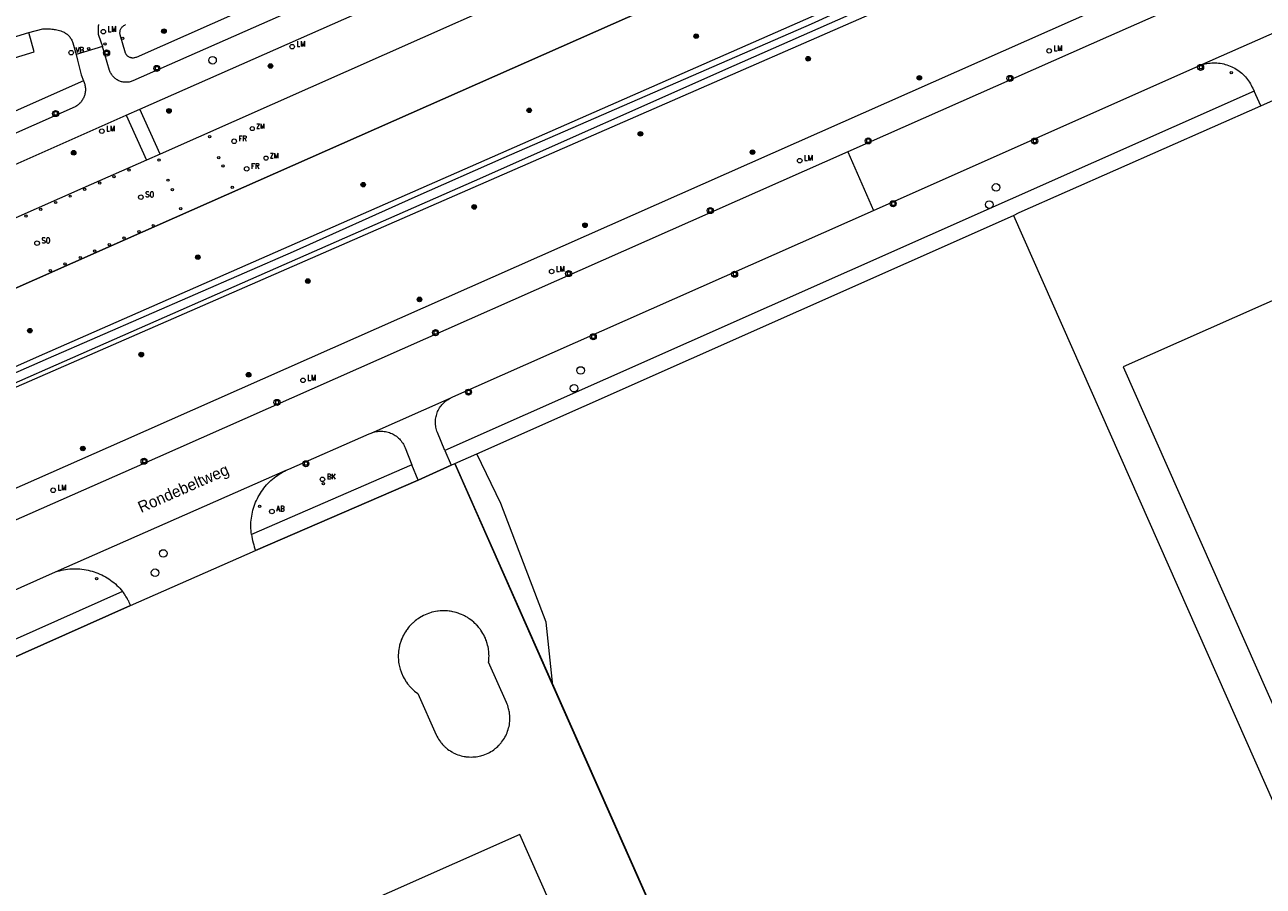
# Model space of a CAD drawing. Header units: metres. Extents: x 138165 to 154469, y 480134 to 494189.
# Tile 615 of 656: x 147227 to 147363, y 486645 to 486740. Entities that reach past the tile are written whole.
import ezdxf

# ---------------------------------------------------------------- set-up
doc = ezdxf.new("R2010")
doc.units = ezdxf.units.M
doc.header["$LTSCALE"] = 0.001
doc.header["$MEASUREMENT"] = 0
for name, color, linetype, lineweight in [('Level 5', 7, 'Continuous', 0), ('TOP-L-terrein schutting raster hek leuning', 7, 'Continuous', 0), ('TOP-L-topo objecten punt', 7, 'Continuous', 0), ('TOP-L-topo objecten vlak', 7, 'Continuous', 0), ('TOP-T-topo huisnummering naamgeving', 7, 'Continuous', 0)]:
    doc.layers.add(name, color=color, linetype=linetype, lineweight=lineweight)
doc.styles.add('Style-INTL_ISO', font='INTL_ISO.shx')
doc.styles.add('Style-STANDARD', font='STANDARD.shx')

# ---------------------------------------------------------------- blocks, each defined once
blk = doc.blocks.new('24')
at = {"layer": 'TOP-L-topo objecten punt', "color": 7, "linetype": 'Continuous', "lineweight": 0}
for radius in [0.025, 0.0182, 0.0115, 0.005]:
    blk.add_circle((0, 0), radius, dxfattribs=at)
blk = doc.blocks.new('39')
at = {"layer": 'TOP-L-topo objecten punt', "color": 7, "linetype": 'Continuous', "lineweight": 0}
for p, q in [((0.0175, 0.0175), (-0.0175, 0.0175)), ((-0.0175, 0.0175), (-0.0175, -0.0175)), ((0.0175, 0.0175), (0.0175, -0.0175)), ((0.0175, -0.0175), (-0.0175, -0.0175))]:
    blk.add_line(p, q, dxfattribs=at)
blk.add_circle((0, 0), 0.0332, dxfattribs=at)
blk = doc.blocks.new('*U13')
at = {"layer": 'Level 5', "color": 7, "linetype": 'Continuous', "lineweight": 0}
blk.add_circle((0, 0), 0.0415, dxfattribs=at)
blk = doc.blocks.new('150')
at = {"layer": 'Level 5', "color": 7, "linetype": 'Continuous', "lineweight": 0}
blk.add_blockref('*U13', (0, 0), dxfattribs=at)
blk = doc.blocks.new('72')
at = {"layer": 'TOP-L-topo objecten punt', "color": 7, "linetype": 'Continuous', "lineweight": 0}
blk.add_circle((0, 0), 0.025, dxfattribs=at)
at = {"layer": 'TOP-L-topo objecten punt', "color": 7, "linetype": 'Continuous', "lineweight": 0, "style": 'Style-STANDARD'}
blk.add_text('BK', height=0.06, dxfattribs=at).set_placement((0.0483, 0))
blk = doc.blocks.new('10')
at = {"layer": 'TOP-L-topo objecten punt', "linetype": 'Continuous', "lineweight": 0}
blk.add_circle((0, 0), 0.0125, dxfattribs=at)
blk = doc.blocks.new('16')
at = {"layer": 'TOP-L-topo objecten punt', "color": 7, "linetype": 'Continuous', "lineweight": 0}
blk.add_circle((0, 0), 0.025, dxfattribs=at)
at = {"layer": 'TOP-L-topo objecten punt', "color": 7, "linetype": 'Continuous', "lineweight": 0, "style": 'Style-STANDARD'}
blk.add_text('LM', height=0.06, dxfattribs=at).set_placement((0.0483, 0))
blk = doc.blocks.new('11')
at = {"layer": 'TOP-L-topo objecten punt', "color": 7, "linetype": 'Continuous', "lineweight": 0}
blk.add_circle((0, 0), 0.025, dxfattribs=at)
at = {"layer": 'TOP-L-topo objecten punt', "color": 7, "linetype": 'Continuous', "lineweight": 0, "style": 'Style-STANDARD'}
blk.add_text('AB', height=0.06, dxfattribs=at).set_placement((0.0483, 0))
blk = doc.blocks.new('304')
at = {"layer": 'TOP-L-topo objecten punt', "color": 7, "linetype": 'Continuous', "lineweight": 0}
blk.add_circle((0, 0), 0.0225, dxfattribs=at)
at = {"layer": 'TOP-L-topo objecten punt', "color": 7, "linetype": 'Continuous', "lineweight": 0, "style": 'Style-STANDARD'}
blk.add_text('ZM', height=0.054, dxfattribs=at).set_placement((0.043, 0))
blk = doc.blocks.new('306')
at = {"layer": 'TOP-L-topo objecten punt', "color": 7, "linetype": 'Continuous', "lineweight": 0}
blk.add_circle((0, 0), 0.025, dxfattribs=at)
at = {"layer": 'TOP-L-topo objecten punt', "color": 7, "linetype": 'Continuous', "lineweight": 0, "style": 'Style-STANDARD'}
blk.add_text('FR', height=0.06, dxfattribs=at).set_placement((0.0483, 0))
blk = doc.blocks.new('129')
at = {"layer": 'TOP-L-topo objecten punt', "color": 7, "linetype": 'Continuous', "lineweight": 0}
blk.add_circle((0, 0), 0.025, dxfattribs=at)
at = {"layer": 'TOP-L-topo objecten punt', "color": 7, "linetype": 'Continuous', "lineweight": 0, "style": 'Style-STANDARD'}
blk.add_text('SO', height=0.06, dxfattribs=at).set_placement((0.0483, 0))
blk = doc.blocks.new('14')
at = {"layer": 'TOP-L-topo objecten punt', "color": 7, "linetype": 'Continuous', "lineweight": 0}
blk.add_circle((0, 0), 0.025, dxfattribs=at)
at = {"layer": 'TOP-L-topo objecten punt', "color": 7, "linetype": 'Continuous', "lineweight": 0, "style": 'Style-STANDARD'}
blk.add_text('VB', height=0.06, dxfattribs=at).set_placement((0.0483, 0))

msp = doc.modelspace()

# ---------------------------------------------------------------- linework, layer by layer
at = {"layer": 'TOP-L-terrein schutting raster hek leuning', "flags": 128}
for points in [[(147335.92, 486718.64), (147336.55, 486718.98), (147363.11, 486730.69)], [(147274.58, 486691.41), (147347.49, 486526.88), (147322.02, 486515.59), (147259.9, 486488.07), (147211.49, 486466.63)], [(147274.18, 486691.23), (147270.54, 486689.6), (147252.69, 486681.85)], [(147238.97, 486675.83), (147170.25, 486645.18)]]:
    msp.add_lwpolyline(points, dxfattribs=at)
at = {"layer": 'TOP-L-topo objecten vlak', "flags": 128}
for points in [[(147459.74, 486805.03), (147339.35, 486751.71), (147228.59, 486703.06), (147162.64, 486673.7), (147157.49, 486671.9), (147151.68, 486668.53), (147141.92, 486663.99), (147134.83, 486660.81), (147134.2, 486660.55), (147134.27, 486660.16), (147134.53, 486660), (147135.03, 486659.96), (147136.37, 486660.39), (147138.3, 486661.16), (147141.49, 486662.68), (147146.25, 486664.48), (147151.32, 486666.88), (147153.32, 486668.11), (147155.26, 486669.47), (147158.91, 486671.26), (147164.41, 486672.8), (147349.23, 486753.43), (147462.74, 486803.5)], [(147405.43, 486767.8), (147345.07, 486741.2), (147238.08, 486693.86), (147200.58, 486677.33), (147168.65, 486663), (147166.08, 486661.82)], [(147379.92, 486768.76), (147347.21, 486754.45), (147343.7, 486753.03), (147324.06, 486744.39), (147313.71, 486739.66), (147279.97, 486724.96), (147270.2, 486720.67), (147256.81, 486714.64), (147229.9, 486702.94), (147217.14, 486697.35)], [(147220.37, 486697.67), (147253.99, 486712.47), (147276.73, 486722.46), (147305.25, 486735.09), (147327.1, 486744.75), (147348.43, 486754.19), (147373.7, 486765.2)], [(147491.51, 486742.77), (147490.9, 486742.49), (147489.65, 486745.32), (147496.32, 486748.27), (147491.79, 486758.51), (147487.26, 486756.51), (147483.37, 486765.28), (147459.05, 486754.51), (147457.73, 486757.49), (147460.22, 486758.29), (147460.13, 486758.57), (147393.07, 486738.4), (147393.15, 486738.11), (147394.21, 486738.41), (147400.11, 486725.11), (147347.99, 486702.02), (147396.61, 486592.31)], [(147406.71, 486764.89), (147346.36, 486738.29), (147317.76, 486725.64)], [(147239.99, 486730.32), (147273.6, 486745.18), (147292.22, 486753.41), (147305.76, 486759.51)], [(147125.97, 486668.67), (147127.25, 486666.22), (147144.73, 486674.35), (147168.18, 486684.91), (147236.52, 486715.16), (147317.64, 486751.07), (147315.15, 486757.72)], [(147280.66, 486754.22), (147239.58, 486736), (147239.54, 486735.98), (147239.5, 486735.97), (147239.41, 486735.94), (147239.36, 486735.94), (147239.27, 486735.93), (147239.18, 486735.93), (147239.14, 486735.93), (147239.09, 486735.94), (147239.01, 486735.95), (147238.96, 486735.97), (147238.92, 486735.98), (147238.87, 486736), (147238.83, 486736.02), (147238.76, 486736.06), (147238.72, 486736.08), (147238.68, 486736.11), (147238.65, 486736.14), (147238.61, 486736.17), (147238.55, 486736.23), (147238.52, 486736.27), (147238.49, 486736.31), (147238.47, 486736.35), (147238.45, 486736.38), (147238.4, 486736.47), (147237.83, 486738.46), (147237.81, 486738.54), (147237.8, 486738.63), (147237.8, 486738.72), (147237.81, 486738.8), (147237.82, 486738.89), (147237.84, 486738.97), (147237.87, 486739.06), (147237.9, 486739.13), (147237.95, 486739.21), (147238, 486739.28), (147238.05, 486739.34), (147238.11, 486739.4), (147238.18, 486739.46), (147238.24, 486739.51), (147238.32, 486739.55), (147238.4, 486739.59)], [(147307.93, 486754.52), (147242.22, 486725.39)], [(147280.68, 486751.71), (147239.21, 486733.41), (147239.12, 486733.37), (147239.03, 486733.34), (147238.93, 486733.31), (147238.83, 486733.29), (147238.74, 486733.28), (147238.64, 486733.26), (147238.54, 486733.26), (147238.44, 486733.26), (147238.35, 486733.26), (147238.25, 486733.27), (147238.15, 486733.28), (147238.05, 486733.3), (147237.96, 486733.33), (147237.86, 486733.36), (147237.77, 486733.39), (147237.68, 486733.43), (147237.59, 486733.47), (147237.51, 486733.52), (147237.42, 486733.57), (147237.35, 486733.63), (147237.27, 486733.69), (147237.19, 486733.76), (147237.12, 486733.82), (147237.06, 486733.9), (147236.99, 486733.97), (147236.93, 486734.05), (147236.88, 486734.13), (147236.83, 486734.22), (147236.78, 486734.3), (147236.74, 486734.39), (147236.7, 486734.48), (147236.67, 486734.57), (147235.88, 486737.21)], [(147317.64, 486751.07), (147236.52, 486715.16), (147168.18, 486684.91)], [(147356.61, 486735.2), (147370.15, 486741.17)], [(147227.8, 486738.72), (147229.33, 486739.14), (147229.47, 486739.15), (147229.75, 486739.15), (147229.89, 486739.15), (147230.04, 486739.14), (147230.19, 486739.13), (147230.31, 486739.11), (147230.46, 486739.09), (147230.58, 486739.07), (147230.73, 486739.05), (147230.87, 486739.02), (147231.02, 486738.98), (147231.16, 486738.94), (147231.3, 486738.9), (147231.44, 486738.85), (147231.56, 486738.81), (147231.66, 486738.76), (147231.75, 486738.71), (147231.83, 486738.66), (147231.92, 486738.6), (147231.99, 486738.54), (147232.08, 486738.47), (147232.15, 486738.4), (147232.23, 486738.32), (147232.29, 486738.24), (147232.35, 486738.16), (147232.41, 486738.08), (147232.46, 486737.98), (147232.52, 486737.88), (147232.56, 486737.79), (147232.59, 486737.69), (147232.63, 486737.6), (147232.98, 486736.32)], [(147235.46, 486739.61), (147235.44, 486739.53), (147235.42, 486739.43), (147235.41, 486739.33), (147235.4, 486739.23), (147235.39, 486739.13), (147235.39, 486739.04), (147235.39, 486738.94), (147235.39, 486738.84), (147235.4, 486738.74), (147235.41, 486738.64), (147235.42, 486738.53), (147235.44, 486738.45), (147235.88, 486737.21)], [(147184.81, 486725.59), (147185.47, 486723.51), (147228.39, 486736.61), (147227.8, 486738.72)], [(147184.81, 486725.59), (147227.8, 486738.72)], [(147235.88, 486737.21), (147232.98, 486736.32)], [(147232.98, 486736.32), (147233.14, 486735.7), (147233.54, 486734.07), (147233.79, 486733.42)], [(147320.55, 486719.2), (147356.61, 486735.2)], [(147356.61, 486735.2), (147356.79, 486735.25), (147356.98, 486735.29), (147357.16, 486735.33), (147357.34, 486735.36), (147357.53, 486735.38), (147357.72, 486735.39), (147357.9, 486735.4), (147358.09, 486735.4), (147358.28, 486735.39), (147358.47, 486735.37), (147358.65, 486735.35), (147358.84, 486735.32), (147359.02, 486735.28), (147359.2, 486735.23), (147359.38, 486735.18), (147359.56, 486735.12), (147359.73, 486735.05), (147359.9, 486734.97), (147360.07, 486734.89), (147360.24, 486734.8), (147360.4, 486734.71), (147360.56, 486734.6), (147360.71, 486734.5), (147360.86, 486734.38), (147361, 486734.26), (147361.14, 486734.14), (147361.27, 486734), (147361.4, 486733.87), (147361.52, 486733.72), (147361.64, 486733.58), (147361.75, 486733.43), (147361.86, 486733.27), (147361.95, 486733.11), (147362.05, 486732.95), (147362.13, 486732.78), (147362.21, 486732.61), (147362.36, 486732.28)], [(147233.79, 486733.42), (147233.83, 486733.34), (147233.87, 486733.24), (147233.9, 486733.14), (147233.93, 486733.04), (147233.96, 486732.94), (147233.98, 486732.84), (147233.99, 486732.73), (147234, 486732.63), (147234.01, 486732.52), (147234.01, 486732.42), (147234, 486732.31), (147233.99, 486732.21), (147233.98, 486732.1), (147233.96, 486732), (147233.93, 486731.9), (147233.9, 486731.81), (147233.87, 486731.72), (147233.83, 486731.63), (147233.79, 486731.53), (147233.74, 486731.44), (147233.69, 486731.34), (147233.63, 486731.26), (147233.57, 486731.17), (147233.51, 486731.09), (147233.45, 486731.02), (147233.37, 486730.94), (147233.3, 486730.87), (147233.22, 486730.8), (147233.13, 486730.74), (147233.05, 486730.68), (147232.96, 486730.62), (147232.87, 486730.57), (147172.85, 486703.95)], [(147233.79, 486733.42), (147173.11, 486706.49)], [(147362.36, 486732.28), (147273.49, 486692.84)], [(147363.11, 486730.69), (147362.36, 486732.28)], [(147363.11, 486730.69), (147368.77, 486733.19)], [(147108.98, 486675.29), (147111.48, 486676.18), (147125.09, 486680.51), (147139.4, 486686.09), (147150.19, 486690.49), (147174.19, 486701.12), (147238.5, 486729.66)], [(147238.5, 486729.66), (147239.99, 486730.32)], [(147238.5, 486729.66), (147240.72, 486724.73)], [(147242.22, 486725.39), (147239.99, 486730.32)], [(147335.92, 486718.64), (147336.55, 486718.98), (147363.11, 486730.69)], [(147317.76, 486725.64), (147239.36, 486690.95), (147201.87, 486674.43), (147169.96, 486660.1), (147167.39, 486658.93)], [(147317.76, 486725.64), (147320.55, 486719.2)], [(147240.72, 486724.73), (147233.73, 486721.63), (147165.08, 486691.28), (147141.8, 486680.72), (147124.22, 486672.63), (147125.21, 486670.27)], [(147242.22, 486725.39), (147240.72, 486724.73)], [(147274.08, 486698.59), (147274.37, 486698.72), (147320.55, 486719.2)], [(147277, 486692.48), (147335.92, 486718.64)], [(147335.92, 486718.64), (147409.28, 486553.09)], [(147265.38, 486694.76), (147274.08, 486698.59)], [(147273.49, 486692.84), (147272.67, 486694.82), (147272.62, 486694.96), (147272.58, 486695.1), (147272.54, 486695.24), (147272.51, 486695.39), (147272.48, 486695.53), (147272.46, 486695.68), (147272.45, 486695.82), (147272.45, 486695.97), (147272.46, 486696.12), (147272.47, 486696.27), (147272.49, 486696.41), (147272.52, 486696.56), (147272.55, 486696.7), (147272.59, 486696.84), (147272.64, 486696.98), (147272.69, 486697.12), (147272.76, 486697.25), (147272.82, 486697.38), (147272.9, 486697.51), (147272.98, 486697.63), (147273.07, 486697.75), (147273.16, 486697.87), (147273.26, 486697.98), (147273.36, 486698.08), (147273.47, 486698.18), (147273.58, 486698.28), (147273.7, 486698.36), (147273.83, 486698.45), (147273.95, 486698.52), (147274.08, 486698.59)], [(147256.07, 486690.67), (147256.35, 486690.79), (147265.18, 486694.68), (147265.38, 486694.76)], [(147265.38, 486694.76), (147265.52, 486694.81), (147265.65, 486694.86), (147265.8, 486694.89), (147265.94, 486694.92), (147266.09, 486694.94), (147266.23, 486694.96), (147266.38, 486694.97), (147266.52, 486694.96), (147266.67, 486694.96), (147266.82, 486694.94), (147266.96, 486694.92), (147267.1, 486694.89), (147267.25, 486694.85), (147267.39, 486694.81), (147267.52, 486694.75), (147267.66, 486694.7), (147267.79, 486694.63), (147267.92, 486694.56), (147268.04, 486694.48), (147268.16, 486694.4), (147268.27, 486694.31), (147268.39, 486694.21), (147268.49, 486694.11), (147268.59, 486694), (147268.68, 486693.89), (147268.77, 486693.77), (147268.86, 486693.65), (147268.93, 486693.53), (147269, 486693.4), (147269.07, 486693.27), (147269.12, 486693.13), (147269.86, 486691.26)], [(147273.49, 486692.84), (147274.18, 486691.23)], [(147274.58, 486691.41), (147277, 486692.48)], [(147285.36, 486667.06), (147284.6, 486674), (147279.64, 486687.03), (147277, 486692.48)], [(147230.73, 486679.52), (147256.07, 486690.67)], [(147252.25, 486683.61), (147252.22, 486683.83), (147252.2, 486684.06), (147252.19, 486684.28), (147252.18, 486684.51), (147252.18, 486684.74), (147252.19, 486684.96), (147252.21, 486685.19), (147252.24, 486685.41), (147252.27, 486685.64), (147252.31, 486685.86), (147252.36, 486686.08), (147252.41, 486686.3), (147252.47, 486686.52), (147252.54, 486686.73), (147252.62, 486686.95), (147252.7, 486687.16), (147252.79, 486687.37), (147252.89, 486687.57), (147252.99, 486687.77), (147253.11, 486687.97), (147253.22, 486688.16), (147253.35, 486688.35), (147253.48, 486688.54), (147253.61, 486688.72), (147253.76, 486688.89), (147253.9, 486689.06), (147254.06, 486689.23), (147254.22, 486689.39), (147254.38, 486689.55), (147254.55, 486689.7), (147254.73, 486689.84), (147254.91, 486689.98), (147255.09, 486690.11), (147255.28, 486690.23), (147255.47, 486690.35), (147255.67, 486690.47), (147255.87, 486690.57), (147256.07, 486690.67)], [(147269.86, 486691.26), (147252.25, 486683.61)], [(147270.54, 486689.6), (147269.86, 486691.26)], [(147270.54, 486689.6), (147274.18, 486691.23)], [(147274.18, 486691.23), (147274.58, 486691.41)], [(147285.36, 486667.06), (147274.58, 486691.41)], [(147252.69, 486681.85), (147270.54, 486689.6)], [(147252.25, 486683.61), (147252.28, 486683.4), (147252.33, 486683.16), (147252.37, 486682.95), (147252.42, 486682.72), (147252.49, 486682.49), (147252.55, 486682.28), (147252.62, 486682.06), (147252.69, 486681.85)], [(147238.97, 486675.83), (147252.69, 486681.85)], [(147172.49, 486653.55), (147230.73, 486679.52)], [(147230.73, 486679.52), (147230.95, 486679.59), (147231.17, 486679.65), (147231.39, 486679.7), (147231.61, 486679.75), (147231.83, 486679.78), (147232.05, 486679.81), (147232.28, 486679.84), (147232.51, 486679.85), (147232.73, 486679.86), (147232.96, 486679.86), (147233.18, 486679.85), (147233.41, 486679.84), (147233.63, 486679.81), (147233.86, 486679.78), (147234.08, 486679.75), (147234.3, 486679.7), (147234.52, 486679.65), (147234.74, 486679.59), (147234.96, 486679.52), (147235.17, 486679.45), (147235.38, 486679.37), (147235.59, 486679.28), (147235.8, 486679.18), (147236, 486679.08), (147236.2, 486678.97), (147236.39, 486678.86), (147236.58, 486678.74), (147236.77, 486678.61), (147236.95, 486678.47), (147237.13, 486678.34), (147237.3, 486678.19), (147237.47, 486678.04), (147237.63, 486677.88), (147237.79, 486677.72), (147237.94, 486677.55), (147238.08, 486677.38)], [(147238.08, 486677.38), (147171.4, 486647.65), (147169.58, 486646.84)], [(147238.97, 486675.83), (147238.92, 486675.94), (147238.82, 486676.17), (147238.76, 486676.29), (147238.71, 486676.39), (147238.64, 486676.52), (147238.58, 486676.64), (147238.46, 486676.83), (147238.39, 486676.95), (147238.31, 486677.06), (147238.25, 486677.16), (147238.18, 486677.25), (147238.08, 486677.38)], [(147170.25, 486645.18), (147238.97, 486675.83)], [(147273, 486660.85), (147273.06, 486660.78), (147273.12, 486660.71), (147273.24, 486660.57), (147273.3, 486660.5), (147273.37, 486660.43), (147273.43, 486660.37), (147273.5, 486660.31), (147273.57, 486660.25), (147273.64, 486660.19), (147273.78, 486660.07), (147273.93, 486659.96), (147274.09, 486659.86), (147274.24, 486659.76), (147274.32, 486659.72), (147274.4, 486659.67), (147274.57, 486659.59), (147274.74, 486659.52), (147274.91, 486659.45), (147275.09, 486659.39), (147275.26, 486659.34), (147275.44, 486659.29), (147275.62, 486659.26), (147275.71, 486659.24), (147275.8, 486659.23), (147275.9, 486659.22), (147276.08, 486659.2), (147276.17, 486659.2), (147276.36, 486659.19), (147276.54, 486659.2), (147276.72, 486659.21), (147276.82, 486659.22), (147276.91, 486659.23), (147277.09, 486659.25), (147277.27, 486659.29), (147277.45, 486659.33), (147277.54, 486659.35), (147277.71, 486659.41), (147277.89, 486659.47), (147278.06, 486659.54), (147278.23, 486659.62), (147278.31, 486659.66), (147278.39, 486659.7), (147278.55, 486659.79), (147278.71, 486659.89), (147278.86, 486660), (147279.01, 486660.11), (147279.08, 486660.16), (147279.15, 486660.22), (147279.29, 486660.35), (147279.42, 486660.48), (147279.48, 486660.54), (147279.54, 486660.61), (147279.66, 486660.75), (147279.72, 486660.82), (147279.83, 486660.97), (147279.93, 486661.12), (147280.03, 486661.28), (147280.08, 486661.36), (147280.17, 486661.52), (147280.24, 486661.69), (147280.32, 486661.86), (147280.38, 486662.03), (147280.44, 486662.21), (147280.49, 486662.39), (147280.51, 486662.47), (147280.53, 486662.56), (147280.57, 486662.74), (147280.59, 486662.93), (147280.61, 486663.11), (147280.62, 486663.2), (147280.62, 486663.39), (147280.62, 486663.48), (147280.62, 486663.66), (147280.61, 486663.76), (147280.59, 486663.94), (147280.57, 486664.12), (147280.55, 486664.21), (147280.52, 486664.39), (147280.49, 486664.48), (147280.44, 486664.66), (147280.39, 486664.84), (147280.36, 486664.92), (147280.32, 486665.01), (147280.26, 486665.16), (147278.29, 486669.6), (147278.3, 486669.7), (147278.32, 486669.9), (147278.33, 486670.09), (147278.34, 486670.29), (147278.33, 486670.49), (147278.33, 486670.59), (147278.32, 486670.69), (147278.31, 486670.79), (147278.28, 486670.99), (147278.27, 486671.09), (147278.23, 486671.29), (147278.18, 486671.48), (147278.13, 486671.67), (147278.1, 486671.77), (147278.04, 486671.96), (147278, 486672.05), (147277.93, 486672.24), (147277.85, 486672.42), (147277.76, 486672.6), (147277.66, 486672.77), (147277.55, 486672.94), (147277.44, 486673.11), (147277.39, 486673.19), (147277.26, 486673.35), (147277.2, 486673.42), (147277.07, 486673.58), (147276.94, 486673.72), (147276.87, 486673.79), (147276.79, 486673.86), (147276.65, 486674), (147276.49, 486674.13), (147276.34, 486674.25), (147276.17, 486674.37), (147276.09, 486674.42), (147276.01, 486674.48), (147275.92, 486674.53), (147275.84, 486674.58), (147275.75, 486674.63), (147275.66, 486674.68), (147275.48, 486674.77), (147275.3, 486674.85), (147275.11, 486674.92), (147274.93, 486674.99), (147274.74, 486675.05), (147274.54, 486675.1), (147274.35, 486675.14), (147274.25, 486675.16), (147274.05, 486675.19), (147273.95, 486675.21), (147273.76, 486675.23), (147273.56, 486675.24), (147273.46, 486675.24), (147273.36, 486675.24), (147273.16, 486675.24), (147272.96, 486675.23), (147272.76, 486675.21), (147272.66, 486675.2), (147272.46, 486675.16), (147272.27, 486675.12), (147272.07, 486675.08), (147271.98, 486675.05), (147271.79, 486674.99), (147271.69, 486674.96), (147271.51, 486674.89), (147271.32, 486674.81), (147271.14, 486674.73), (147270.96, 486674.63), (147270.88, 486674.59), (147270.7, 486674.48), (147270.54, 486674.37), (147270.46, 486674.32), (147270.38, 486674.26), (147270.22, 486674.13), (147270.14, 486674.07), (147269.99, 486673.94), (147269.92, 486673.87), (147269.77, 486673.73), (147269.64, 486673.59), (147269.57, 486673.51), (147269.45, 486673.36), (147269.33, 486673.2), (147269.27, 486673.11), (147269.16, 486672.95), (147269.05, 486672.78), (147269, 486672.69), (147268.91, 486672.52), (147268.86, 486672.43), (147268.78, 486672.25), (147268.7, 486672.06), (147268.67, 486671.97), (147268.6, 486671.78), (147268.58, 486671.68), (147268.52, 486671.49), (147268.5, 486671.39), (147268.46, 486671.2), (147268.42, 486671), (147268.4, 486670.8), (147268.38, 486670.6), (147268.37, 486670.41), (147268.37, 486670.21), (147268.37, 486670.11), (147268.38, 486669.91), (147268.4, 486669.71), (147268.41, 486669.61), (147268.44, 486669.41), (147268.5, 486669.12), (147268.58, 486668.83), (147268.67, 486668.54), (147268.71, 486668.45), (147268.78, 486668.27), (147268.82, 486668.17), (147268.91, 486667.99), (147269, 486667.82), (147269.11, 486667.65), (147269.21, 486667.48), (147269.27, 486667.4), (147269.39, 486667.23), (147269.45, 486667.16), (147269.51, 486667.08), (147269.58, 486667), (147269.71, 486666.85), (147269.85, 486666.71), (147269.92, 486666.64), (147269.99, 486666.57), (147270.14, 486666.44), (147270.3, 486666.32), (147270.38, 486666.26), (147270.52, 486666.15), (147272.52, 486661.64), (147272.57, 486661.55), (147272.61, 486661.47), (147272.7, 486661.31), (147272.79, 486661.15), (147272.89, 486661), (147273, 486660.85)], [(147347.49, 486526.88), (147285.36, 486667.06)], [(147261.86, 486499.84), (147334.32, 486531.94), (147281.71, 486650.67), (147209.26, 486618.56)]]:
    msp.add_lwpolyline(points, dxfattribs=at)

# ---------------------------------------------------------------- block references
at = {"layer": 'TOP-L-topo objecten punt', "xscale": 10, "yscale": 10, "zscale": 10}
for name, p in [('16', (147235.97, 486738.82)), ('24', (147242.63, 486738.87)), ('10', (147238.11, 486738.08)), ('16', (147256.71, 486737.18)), ('24', (147301.08, 486738.32)), ('14', (147232.44, 486736.52)), ('10', (147234.37, 486736.95)), ('39', (147236.33, 486736.48)), ('10', (147236.15, 486737.47)), ('16', (147339.86, 486736.71)), ('39', (147241.85, 486734.79)), ('150', (147247.97, 486735.68)), ('24', (147254.34, 486735.05)), ('24', (147313.38, 486735.85)), ('39', (147356.49, 486734.9)), ('24', (147325.6, 486733.75)), ('39', (147335.55, 486733.69)), ('10', (147359.86, 486734.31)), ('39', (147230.73, 486729.83)), ('24', (147243.19, 486730.12)), ('24', (147282.75, 486730.18)), ('16', (147235.81, 486727.9)), ('304', (147252.33, 486728.18)), ('10', (147247.64, 486727.28)), ('306', (147250.35, 486726.79)), ('24', (147294.96, 486727.61)), ('39', (147319.98, 486726.83)), ('39', (147338.26, 486726.81)), ('24', (147232.72, 486725.53)), ('304', (147253.85, 486724.94)), ('24', (147307.27, 486725.59)), ('10', (147242.09, 486724.73)), ('10', (147248.65, 486724.98)), ('10', (147249.11, 486724.08)), ('306', (147251.72, 486723.76)), ('16', (147312.46, 486724.66)), ('10', (147237.14, 486722.91)), ('10', (147238.8, 486723.63)), ('10', (147233.92, 486721.5)), ('10', (147235.58, 486722.2)), ('10', (147243.07, 486722.52)), ('10', (147243.56, 486721.48)), ('10', (147250.14, 486721.72)), ('24', (147264.52, 486722.03)), ('150', (147334.02, 486721.73)), ('10', (147230.73, 486720.07)), ('10', (147232.33, 486720.76)), ('129', (147240.1, 486720.65)), ('39', (147322.72, 486719.93)), ('150', (147333.28, 486719.84)), ('10', (147227.48, 486718.57)), ('10', (147229.1, 486719.32)), ('10', (147244.48, 486719.38)), ('24', (147276.71, 486719.58)), ('39', (147302.63, 486719.18)), ('10', (147241.45, 486717.54)), ('24', (147288.88, 486717.57)), ('129', (147228.7, 486715.6)), ('10', (147238.25, 486716.17)), ('10', (147239.88, 486716.86)), ('10', (147235.01, 486714.74)), ('10', (147236.63, 486715.44)), ('10', (147231.77, 486713.32)), ('10', (147233.44, 486714.03)), ('24', (147246.35, 486714.06)), ('10', (147230.16, 486712.59)), ('16', (147285.21, 486712.49)), ('39', (147287.08, 486712.26)), ('39', (147305.31, 486712.19)), ('24', (147258.43, 486711.44)), ('24', (147270.7, 486709.43)), ('24', (147227.91, 486706)), ('39', (147272.46, 486705.78)), ('39', (147289.78, 486705.33)), ('24', (147240.14, 486703.37)), ('24', (147251.93, 486701.16)), ('16', (147257.9, 486700.54)), ('150', (147288.4, 486701.63)), ('150', (147287.68, 486699.68)), ('39', (147255.05, 486698.12)), ('39', (147276.08, 486699.25)), ('24', (147233.72, 486693.06)), ('39', (147240.45, 486691.66)), ('39', (147258.22, 486691.39)), ('72', (147260.04, 486689.68)), ('16', (147230.47, 486688.48)), ('10', (147260.14, 486689.21)), ('10', (147253.14, 486686.72)), ('11', (147254.49, 486686.15)), ('150', (147242.56, 486681.54)), ('150', (147241.66, 486679.42)), ('10', (147235.24, 486678.78))]:
    msp.add_blockref(name, p, dxfattribs=at)

# ---------------------------------------------------------------- texts
at = {"layer": 'TOP-T-topo huisnummering naamgeving', "style": 'Style-INTL_ISO'}
msp.add_text('Rondebeltweg', height=1.25, rotation=23.8, dxfattribs=at).set_placement((147240.12, 486685.97))

doc.saveas('drawing.dxf')
